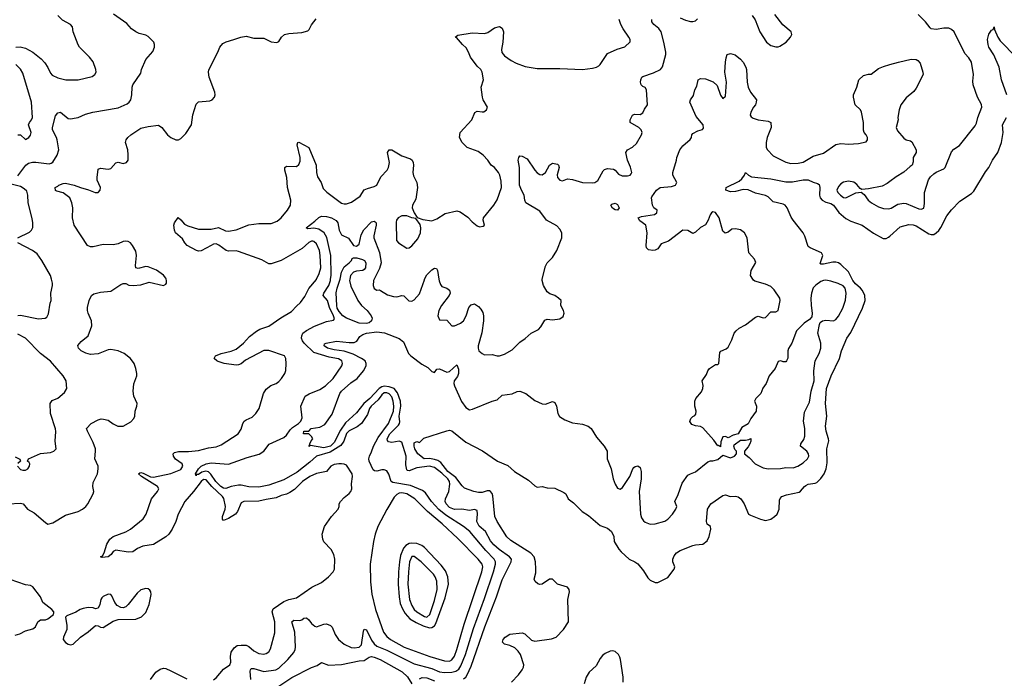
# Model space of a CAD drawing. Header units: inches. Extents: x 2001573 to 2220545, y 644482 to 846830.
# Tile 513 of 656: x 2123065 to 2130912, y 786821 to 792068. Entities that reach past the tile are written whole.
import ezdxf

# ---------------------------------------------------------------- set-up
doc = ezdxf.new("R2010")
doc.units = ezdxf.units.IN
doc.header["$MEASUREMENT"] = 0
for name, color, linetype in [('C1728', 7, 'Continuous'), ('C1729', 7, 'Continuous'), ('C1739', 7, 'Continuous')]:
    doc.layers.add(name, color=color, linetype=linetype)

msp = doc.modelspace()

# ---------------------------------------------------------------- linework, layer by layer
at = {"layer": 'C1728', "color": 5}
for points, elevation in [([(2122972.4, 788212.4), (2123070, 788216.1), (2123091.4, 788211.4), (2123127.7, 788170), (2123180.7, 788140.7), (2123270, 788063), (2123290, 788050.4), (2123330, 788059.5), (2123430, 788120.2), (2123530, 788151.2), (2123566, 788170), (2123591.1, 788190), (2123608.4, 788210), (2123650.9, 788290), (2123655.3, 788310), (2123648.9, 788350), (2123650, 788381), (2123684.5, 788450), (2123690.6, 788490), (2123689, 788510), (2123663.7, 788570), (2123669.8, 788630), (2123667.8, 788650), (2123650, 788700.9), (2123604, 788790), (2123598, 788810), (2123634, 788850), (2123690, 788880.4), (2123713, 788887), (2123733.3, 788886.7), (2123770, 788876.9), (2123810, 788848), (2123847.7, 788830), (2123890, 788830.3), (2123950, 788864.9), (2123974.7, 788890), (2123981.3, 788910), (2123984.2, 788950), (2123999.6, 788990), (2124001.6, 789010), (2123973.5, 789070), (2123968.7, 789110), (2123974.1, 789165.9), (2123998, 789230), (2123999.7, 789250), (2123991, 789290), (2123976, 789330), (2123947.1, 789370), (2123896.3, 789410), (2123850, 789430.9), (2123790, 789440.3), (2123770, 789439.3), (2123690, 789405), (2123630, 789400.8), (2123591.8, 789411.8), (2123556, 789430), (2123532.7, 789450), (2123527.7, 789472.3), (2123555.1, 789504.9), (2123610, 789550.4), (2123639.8, 789630), (2123637.8, 789670), (2123609.8, 789730), (2123605.1, 789750), (2123605.2, 789774.8), (2123618, 789830), (2123637.4, 789870), (2123655.7, 789884.3), (2123710, 789898.4), (2123790, 789904.8), (2123870, 789958.8), (2123890, 789966.5), (2123910, 789967), (2123934.4, 789954.4), (2123970, 789950.3), (2124030, 789955.6), (2124096.4, 789976.4), (2124210, 789950.8), (2124230, 789961), (2124235.1, 789970), (2124236, 789990), (2124232.6, 790000)], 320), ([(2123050, 789711.6), (2123070, 789713.8), (2123215.9, 789684.1), (2123268.7, 789690), (2123280.5, 789699.5), (2123295.1, 789724.9), (2123308.2, 789810), (2123316.3, 789830), (2123313.5, 789890), (2123327.2, 789950), (2123326, 789970), (2123317.9, 790000)], 340), ([(2124609.9, 786810.1), (2124630, 786825.8), (2124690, 786893.2), (2124740.5, 786930), (2124747.1, 786950), (2124744.2, 786995.8), (2124750.9, 787029.1), (2124774.7, 787065.2), (2124797.7, 787082.3), (2124830, 787086.6), (2124870, 787084.1), (2124890, 787075.9), (2124930, 787041), (2124970, 787019.7), (2125010, 787013.2), (2125030, 787019.1), (2125050, 787033.1), (2125064.2, 787055.8), (2125097.1, 787182.9), (2125098, 787270), (2125078, 787350), (2125086.2, 787373.8), (2125170, 787432.4), (2125210, 787448.4), (2125270, 787463.7), (2125393.5, 787546.5), (2125470, 787585.3), (2125525.6, 787630), (2125563.7, 787670), (2125575.1, 787690), (2125577.4, 787770), (2125568.4, 787808.5), (2125546.4, 787846.4), (2125489.8, 787909.8), (2125480.5, 787930), (2125475.4, 787970), (2125492.8, 788030), (2125549.8, 788110), (2125603, 788170), (2125611.2, 788190), (2125611.2, 788210), (2125620.5, 788230), (2125650, 788260.8), (2125690, 788292.9), (2125705.1, 788310), (2125712.7, 788330), (2125709.8, 788370), (2125716.2, 788430), (2125713.8, 788450), (2125670, 788518.3), (2125650, 788527.3), (2125630, 788529.8), (2125609.2, 788530.8), (2125570, 788523.9), (2125543.8, 788510), (2125510, 788469.7), (2125430, 788453.5), (2125376.9, 788430), (2125317.6, 788390), (2125253.9, 788326.1), (2125218.9, 788301.1), (2125191.8, 788288.2), (2125150, 788277), (2125110, 788258.1), (2125030, 788247), (2124970, 788232), (2124850, 788229.8), (2124830, 788218), (2124800.3, 788150), (2124783.6, 788130), (2124730, 788093.6), (2124690, 788079.3), (2124680.3, 788090), (2124681.2, 788110), (2124703.4, 788170), (2124705.6, 788190), (2124693, 788253), (2124681.2, 788270), (2124595.9, 788350), (2124550, 788401.8), (2124530, 788404.4), (2124510, 788388.5), (2124451.3, 788308.7), (2124381.5, 788230), (2124327.7, 788130), (2124308.5, 788070), (2124280.2, 788010), (2124253, 787970), (2124230, 787949.2), (2124130, 787887.9), (2124046.5, 787873.5), (2124004.3, 787855.7), (2123967.7, 787830), (2123930, 787825.3), (2123830, 787841.1), (2123810, 787831.6), (2123792.9, 787807.1), (2123770, 787789.8), (2123722.8, 787782.8), (2123708.2, 787788.2), (2123723.5, 787796.5), (2123739.2, 787820.8), (2123759.4, 787890), (2123783.1, 787930), (2123810.7, 787950), (2123912, 787988), (2123947.6, 788010), (2124049.5, 788090.5), (2124072, 788130), (2124114.5, 788250), (2124162.5, 788310), (2124173.2, 788330), (2124162.9, 788350), (2124036, 788430), (2124013, 788450), (2124021.5, 788458.5), (2124030, 788461.3), (2124050, 788456.8), (2124106.5, 788426.5), (2124130, 788422.5), (2124270, 788452.3), (2124350, 788484.5), (2124364.8, 788510), (2124359.3, 788530), (2124307.5, 788567.6), (2124289.8, 788590), (2124287.2, 788610), (2124298.8, 788621.2), (2124331.3, 788628.7), (2124410, 788627.8), (2124490, 788636), (2124570, 788656.6), (2124630, 788665.6), (2124670, 788680.8), (2124806.3, 788770), (2124830, 788804.9), (2124843.5, 788850), (2124854.7, 788870), (2124870, 788881.5), (2124917.9, 788902.1), (2124946.2, 788930), (2124974.3, 788970), (2125008.8, 789090), (2125030, 789124.2), (2125065.9, 789154.1), (2125110, 789170.3), (2125130, 789186), (2125152.1, 789210), (2125178.3, 789250), (2125186.1, 789273.9), (2125189.8, 789330), (2125186, 789370), (2125176, 789390), (2125050, 789433.3), (2125010, 789431.5), (2124865.6, 789354.4), (2124830, 789327.7), (2124810, 789317.7), (2124790, 789315.4), (2124693.2, 789330), (2124645.7, 789345.7), (2124635.1, 789350), (2124616, 789370), (2124620.1, 789379.9), (2124625.2, 789390), (2124669.4, 789410), (2124750, 789428.6), (2124790, 789444.6), (2124848.7, 789490), (2124895.3, 789544.7), (2124952.5, 789587.5), (2124978.3, 789601.7), (2125050, 789626.5), (2125146.5, 789693.5), (2125230, 789743), (2125270, 789787.1), (2125303.9, 789816.1), (2125337.2, 789862.8), (2125370, 789926), (2125430, 789999.1), (2125430.4, 790000)], 280), ([(2124907.7, 786812.3), (2124902.4, 786877.6), (2124903.5, 786890), (2124910, 786898.9), (2124930, 786898.5), (2125010, 786876.6), (2125106.6, 786890), (2125130, 786901.8), (2125203.2, 786970), (2125250, 787027.4), (2125261.1, 787050), (2125263.7, 787070), (2125256.8, 787190), (2125234, 787270), (2125250, 787284.9), (2125297, 787283), (2125312.4, 787287.6), (2125330, 787300.2), (2125350, 787304.2), (2125370, 787286.3), (2125390, 787257.4), (2125416.5, 787236.5), (2125430, 787232.7), (2125490, 787252.7), (2125510, 787254.9), (2125543.1, 787243.1), (2125556.4, 787230), (2125577.8, 787170), (2125605.3, 787130), (2125650, 787092.6), (2125705.8, 787065.8), (2125730, 787063.5), (2125770, 787068.4), (2125790, 787089.1), (2125803.8, 787196.2), (2125810, 787213.4), (2125830, 787207.2), (2125870, 787124.7), (2125890, 787095), (2125910, 787078.4), (2125990, 787045.3), (2126210, 786937.7), (2126350, 786899.2), (2126410, 786872.8), (2126450, 786867.5), (2126510, 786869.6), (2126541.8, 786878.2), (2126564.6, 786895.4), (2126579.9, 786920.1), (2126619, 787010), (2126682.4, 787217.6), (2126770, 787456), (2126839.9, 787670), (2126856.7, 787730), (2126856.8, 787750), (2126846.2, 787770), (2126779, 787839), (2126652.7, 787990), (2126600.6, 788030), (2126461.7, 788121.7), (2126405.9, 788165.9), (2126348, 788230), (2126298.4, 788298.4), (2126276.3, 788316.3), (2126178.4, 788358.4), (2126040, 788380), (2126025.7, 788390), (2126007.4, 788447.4), (2125990, 788472.8), (2125970, 788481.5), (2125950, 788482), (2125910, 788472.4), (2125892.8, 788472.8), (2125883.2, 788483.2), (2125849.2, 788550), (2125846.5, 788570), (2125851.6, 788590), (2125870, 788625.3), (2125884.9, 788670), (2125920.9, 788739.1), (2126005.5, 788850), (2126043.4, 788950), (2126045.8, 788990), (2126041.8, 789030), (2126030, 789064.4), (2126010, 789087.9), (2125990, 789095.3), (2125970, 789094.2), (2125950, 789079.4), (2125920.6, 789039.4), (2125867.1, 788990), (2125853.6, 788970), (2125836.2, 788923.8), (2125788.1, 788851.9), (2125754.9, 788825.1), (2125690, 788792.1), (2125670, 788770.5), (2125648.5, 788710), (2125623.1, 788676.9), (2125538.2, 788621.8), (2125430, 788591.7), (2125376.6, 788543.4), (2125275.6, 788464.4), (2125170, 788401.9), (2125050, 788359.9), (2124970, 788345.3), (2124890, 788347.2), (2124830, 788359.9), (2124810, 788359.4), (2124750, 788348), (2124707.2, 788332.8), (2124690, 788334.7), (2124667.8, 788350), (2124628.2, 788390), (2124588.6, 788448.6), (2124570, 788466.6), (2124549.4, 788470.6), (2124516.6, 788463.4), (2124490, 788445.6), (2124474.9, 788445.1), (2124470, 788434), (2124466, 788450), (2124490, 788491.3), (2124511.5, 788510), (2124550, 788530.6), (2124590, 788536.8), (2124730, 788528.2), (2124878.8, 788581.2), (2124972.7, 788607.3), (2125010, 788630.2), (2125053.9, 788686.1), (2125170, 788740.1), (2125190, 788758.3), (2125219.8, 788800.2), (2125240.3, 788819.7), (2125287.1, 788850), (2125306.8, 788870), (2125315, 788895), (2125304.7, 788990), (2125339.6, 789070), (2125371.8, 789088.2), (2125457.9, 789122.1), (2125502.6, 789150), (2125563.5, 789210), (2125633.3, 789310), (2125637.2, 789330), (2125631, 789350), (2125606.2, 789366.1), (2125530, 789379.3), (2125410, 789416.8), (2125331, 789491), (2125317.8, 789510), (2125311.8, 789530), (2125313, 789550), (2125322.2, 789570), (2125350, 789593.1), (2125413.1, 789626.9), (2125510, 789663.8), (2125564.6, 789675.4), (2125573.8, 789686.2), (2125566.5, 789710), (2125534.3, 789774.3), (2125519.2, 789830), (2125484.2, 789870), (2125488.6, 789890), (2125529.6, 789950.4), (2125541.4, 789990), (2125542.7, 790000)], 260), ([(2126602.9, 786817.1), (2126619.7, 786830), (2126632.1, 786847.9), (2126662.8, 786917.2), (2126771.4, 787231.4), (2126864.2, 787470), (2126910, 787604.9), (2126981.7, 787750), (2126983.5, 787770), (2126968.2, 787790), (2126886.4, 787846.4), (2126844.6, 787884.6), (2126817.7, 787917.7), (2126776.3, 787990), (2126726.9, 788033.1), (2126709.1, 788070.9), (2126713.3, 788130), (2126710, 788157.2), (2126690, 788167.3), (2126650, 788158.9), (2126587.5, 788167.5), (2126530, 788166.2), (2126490, 788182.9), (2126462.9, 788210), (2126456.4, 788230), (2126458, 788250), (2126486.1, 788310), (2126493.3, 788366.7), (2126491, 788389), (2126477.6, 788410), (2126430, 788456.5), (2126370, 788499.9), (2126330, 788510.9), (2126230, 788497.7), (2126170, 788474.8), (2126155.9, 788475.9), (2126150, 788481.2), (2126143, 788523), (2126145, 788590), (2126110, 788701.7), (2126090, 788710.5), (2126030, 788699.3), (2126005, 788705), (2125996, 788716), (2125994.6, 788730), (2126015.6, 788770), (2126082.6, 788837.4), (2126091.8, 788850), (2126094.3, 788865.7), (2126089.4, 788909.4), (2126103.2, 788990), (2126099, 789030), (2126075.9, 789095.9), (2126049, 789129), (2126010, 789144), (2125970, 789149.1), (2125950, 789144.4), (2125929.7, 789130.3), (2125854.3, 789050), (2125808.8, 789011.2), (2125750, 788936), (2125662.4, 788857.6), (2125621.2, 788798.8), (2125570, 788698.7), (2125540.8, 788670), (2125490, 788658.3), (2125383.6, 788676.4), (2125369, 788669), (2125378, 788682), (2125376, 788690), (2125387.5, 788712.5), (2125401.2, 788730), (2125390, 788748.7), (2125370, 788768), (2125328, 788770), (2125329.3, 788790), (2125369.1, 788790.9), (2125388, 788810), (2125458, 788822), (2125496.1, 788843.9), (2125554.7, 788925.3), (2125616.7, 789090), (2125628.5, 789110), (2125704.8, 789175.2), (2125754.7, 789210), (2125805.9, 789270), (2125825, 789310), (2125825.4, 789330), (2125818.3, 789350), (2125789.8, 789370), (2125722.5, 789402.5), (2125650, 789427.9), (2125570, 789436.7), (2125517.4, 789450), (2125491.6, 789470), (2125494.5, 789485.5), (2125507.7, 789492.3), (2125590, 789506.6), (2125690, 789495.6), (2125730, 789496.8), (2125752.2, 789507.8), (2125776.9, 789543.1), (2125799.2, 789560.8), (2125830, 789570.7), (2125910, 789582), (2125972.2, 789572.2), (2126090, 789527.2), (2126122.7, 789502.7), (2126164.2, 789410), (2126182.4, 789390), (2126270, 789325), (2126317.5, 789297.5), (2126350, 789266.7), (2126370, 789257.3), (2126390, 789282.8), (2126410, 789286), (2126470, 789260.3), (2126490, 789264.9), (2126550, 789318), (2126563.1, 789283.1), (2126562.3, 789250), (2126553.2, 789226.8), (2126527, 789190), (2126526, 789170), (2126531.5, 789150), (2126585.4, 789025.4), (2126619.9, 788979.9), (2126650, 788960.4), (2126674.2, 788965.8), (2126830, 789028.5), (2126870, 789040.4), (2126910, 789077.6), (2126990, 789086.4), (2127030, 789106.4), (2127050, 789108.9), (2127098.7, 789090), (2127170, 789034.9), (2127230, 789007.6), (2127255.2, 789004.8), (2127310, 789025.5), (2127330, 789017.3), (2127343.8, 788990), (2127354.4, 788930), (2127368, 788908), (2127410, 788880.4), (2127470, 788855.5), (2127550, 788844.9), (2127596.4, 788830), (2127620.3, 788810), (2127661.6, 788741.6), (2127724.2, 788670), (2127745.7, 788630), (2127746.3, 788570), (2127778, 788490), (2127794.9, 788410), (2127810, 788368.2), (2127830, 788335.5), (2127850, 788327.7), (2127870, 788341.3), (2127928.6, 788430), (2127952.1, 788490), (2127960, 788500), (2127970, 788509), (2127990, 788512.6), (2128010, 788500.4), (2128018.9, 788470), (2128017.8, 788410), (2128000.9, 788310), (2128012.8, 788130), (2128021, 788101), (2128035.8, 788075.8), (2128050, 788064.2), (2128090, 788050.3), (2128130, 788051.5), (2128205.9, 788074.1), (2128231.5, 788090), (2128267.6, 788130), (2128294, 788170), (2128301.2, 788190), (2128286.6, 788230), (2128314, 788286), (2128345.4, 788374.6), (2128390, 788438.8), (2128410, 788450.8), (2128450, 788464.9), (2128550, 788546), (2128570, 788554.8), (2128590, 788554.8), (2128630, 788564.9), (2128670, 788598), (2128730, 788578.8), (2128762, 788590), (2128778, 788610), (2128778, 788630), (2128764, 788644), (2128755.3, 788670), (2128758, 788682), (2128810, 788718), (2128850, 788718.8), (2128876.4, 788723.6), (2128891.3, 788731.3), (2128891, 788711), (2128882.8, 788690), (2128870, 788664), (2128842, 788630), (2128842, 788610), (2128879, 788579), (2128926, 788530), (2128990, 788498.9), (2129030, 788490.2), (2129127.3, 788492.7), (2129170, 788501.1), (2129230, 788498.8), (2129267, 788510), (2129310, 788538), (2129344.7, 788570), (2129353.3, 788590), (2129352, 788610), (2129336.9, 788630), (2129287, 788670), (2129289.5, 788690), (2129315.4, 788724.6), (2129322.4, 788750), (2129321.4, 788810), (2129311.5, 788870), (2129318.4, 788941.6), (2129358.7, 789021.3), (2129373.5, 789110), (2129397.7, 789190), (2129394.4, 789270), (2129403.5, 789350), (2129436.8, 789410), (2129449.7, 789450), (2129450.8, 789490), (2129425.1, 789570), (2129440.1, 789639.9), (2129444.8, 789655.2), (2129462, 789670), (2129490, 789674.6), (2129550, 789669.2), (2129570, 789679.6), (2129590, 789705.3), (2129624.5, 789770), (2129645.3, 789834.7), (2129653, 789890), (2129644, 789930), (2129627.1, 789947.1), (2129587.2, 789967.2), (2129530, 789986.2), (2129490, 789992.1), (2129470, 789991), (2129450, 789983), (2129410, 789953), (2129390, 789931.6), (2129374.3, 789890), (2129370.2, 789850), (2129372.6, 789790), (2129381.3, 789730), (2129378, 789702), (2129360.4, 789679.6), (2129316.3, 789650), (2129257.1, 789590), (2129219.1, 789490), (2129191.9, 789448.1), (2129186.7, 789430), (2129188, 789372), (2129177.3, 789350), (2129170, 789341.2), (2129150, 789341.2), (2129130, 789349.2), (2129110, 789344), (2129085.5, 789290), (2129037.1, 789230), (2129014, 789170), (2128987.9, 789132.1), (2128970.8, 789090), (2128932, 789050), (2128922, 789030), (2128936, 788990), (2128934, 788950), (2128891, 788890), (2128870, 788848), (2128819.6, 788820.4), (2128790, 788768), (2128750, 788758), (2128710, 788738), (2128690, 788748), (2128670, 788746), (2128653.7, 788706.3), (2128650, 788666), (2128635.3, 788675.3), (2128630, 788674), (2128598.2, 788718.2), (2128510, 788817), (2128490, 788826.6), (2128450, 788832.7), (2128422.5, 788842.5), (2128406.3, 788866.3), (2128414, 788890), (2128430, 788906), (2128446, 788914), (2128454, 788926), (2128457, 788950), (2128446.6, 788990), (2128446.6, 789030), (2128454, 789050), (2128497.5, 789102.5), (2128509.6, 789130), (2128512.9, 789152.9), (2128504, 789190), (2128539, 789241), (2128549, 789270), (2128562, 789290), (2128610, 789322), (2128630, 789322), (2128638, 789330), (2128644.2, 789415.8), (2128651.8, 789428.2), (2128694.2, 789445.8), (2128710, 789458), (2128741.5, 789518.5), (2128758.4, 789570), (2128774.5, 789590), (2128799.3, 789610), (2128850, 789637.6), (2128930, 789699.3), (2128950, 789707.3), (2128990, 789694), (2129010, 789694.8), (2129050, 789741), (2129090, 789740.7), (2129108.7, 789750), (2129127, 789830), (2129123.7, 789850), (2129076.8, 789916.8), (2129050, 789942.9), (2129010, 789961.3), (2128924.2, 789984.2), (2128912, 789992), (2128907.1, 790000)], 240), ([(2125695.7, 790000), (2125693.4, 789990), (2125704.1, 789944.1), (2125759.1, 789830), (2125788.7, 789790), (2125833.3, 789750), (2125865.8, 789710), (2125873.4, 789690), (2125869.4, 789670), (2125850, 789653.3), (2125830, 789646.9), (2125770, 789651.2), (2125670, 789689.3), (2125641.3, 789710), (2125610, 789743.4), (2125595.9, 789770), (2125591.2, 789790), (2125587.4, 789892.6), (2125594.6, 789930), (2125619.7, 790000)], 240), ([(2125890, 790000), (2125885, 789990), (2125882.6, 789950), (2125890, 789926.8), (2125910, 789914), (2125930, 789914.9), (2125941, 789910), (2125997.1, 789877.1), (2126042.9, 789862.9), (2126070, 789861), (2126110, 789870.3), (2126127.4, 789867.4), (2126167.3, 789827.3), (2126190, 789825.2), (2126210, 789837.4), (2126250, 789885.2), (2126290, 789995.8), (2126292.1, 790000)], 260), ([(2126983.6, 786790), (2127039.5, 786850), (2127069.4, 786890), (2127079.5, 786910), (2127081.6, 786930), (2127055.3, 787010), (2127038.7, 787038.7), (2127010, 787065.4), (2126970, 787083), (2126930, 787093.2), (2126913.2, 787110), (2126918, 787130), (2126932.7, 787150), (2126970, 787171.7), (2127070, 787183.1), (2127090, 787176.4), (2127145.1, 787125.1), (2127170, 787115.9), (2127304.4, 787135.6), (2127339.5, 787150), (2127398.4, 787210), (2127438.7, 787270), (2127432.3, 787450), (2127446.2, 787510), (2127443.1, 787530), (2127430, 787546.3), (2127351.6, 787571.6), (2127310, 787611.2), (2127286, 787610), (2127230, 787571.3), (2127210, 787569.6), (2127194.7, 787574.8), (2127172.1, 787592.1), (2127164.7, 787610), (2127178.4, 787661.6), (2127179.6, 787690), (2127176.8, 787750), (2127165.2, 787790), (2127138.8, 787818.8), (2126977.9, 787917.9), (2126947.2, 787947.2), (2126869.9, 788070), (2126850.6, 788110), (2126834.5, 788274.5), (2126830, 788292.3), (2126816.5, 788310), (2126810, 788314.2), (2126790, 788314.4), (2126750, 788302.2), (2126722.2, 788302.2), (2126684.2, 788310), (2126610, 788335.5), (2126590, 788355.7), (2126542, 788422), (2126478, 788470), (2126420, 788540), (2126396.4, 788556.4), (2126370, 788565.5), (2126330, 788571.7), (2126287.9, 788570), (2126236.8, 788610), (2126214.8, 788650), (2126209.2, 788670.8), (2126210, 788698), (2126230, 788707.7), (2126250, 788700.7), (2126286.8, 788733.2), (2126470, 788793.4), (2126490, 788797), (2126510, 788793.1), (2126621.4, 788701.4), (2126753.8, 788633.8), (2126874, 788550), (2126955.9, 788515.9), (2127007.6, 788470), (2127120.3, 788400.3), (2127170, 788355.2), (2127190, 788345.3), (2127230, 788350.4), (2127270, 788338.7), (2127330, 788337), (2127402.2, 788302.2), (2127417.4, 788290), (2127436.1, 788250), (2127478.5, 788218.5), (2127548.1, 788150), (2127599.1, 788119.1), (2127690, 788038), (2127750, 788016.3), (2127780.7, 787990), (2127799.1, 787950), (2127803.8, 787910), (2127840.3, 787850), (2127857.4, 787830), (2127921.7, 787770), (2127968.7, 787748.7), (2127990, 787732.9), (2128037.7, 787677.7), (2128070, 787621.1), (2128090, 787603.6), (2128130, 787584.2), (2128150, 787585.3), (2128230, 787625.5), (2128280.9, 787690), (2128287.5, 787710), (2128269.2, 787750), (2128269.3, 787770), (2128281.7, 787798.3), (2128300.4, 787819.6), (2128330, 787839.4), (2128430, 787878), (2128450, 787884.2), (2128510, 787890.4), (2128542.7, 787917.3), (2128560.7, 787950), (2128574, 788010), (2128569.4, 788029.4), (2128545.2, 788050), (2128538.4, 788070), (2128547.2, 788170), (2128572, 788210), (2128670, 788277), (2128690, 788281.6), (2128728.5, 788268.5), (2128770, 788271.7), (2128790, 788266.7), (2128812.4, 788250), (2128839.5, 788210), (2128874.4, 788130), (2128890, 788119.6), (2128970, 788087.9), (2129010, 788079.6), (2129051.5, 788090), (2129081.3, 788110), (2129101, 788130), (2129116.5, 788170), (2129120.1, 788239.9), (2129125.6, 788254.4), (2129139.5, 788270), (2129176.3, 788283.7), (2129276.4, 788303.6), (2129289, 788311), (2129318.9, 788350), (2129330, 788358), (2129350, 788367.2), (2129405.4, 788374.6), (2129417.7, 788382.3), (2129450, 788412.9), (2129475.9, 788450), (2129492, 788490), (2129500.9, 788539.1), (2129497.9, 788650), (2129512.4, 788712.4), (2129511.8, 788730), (2129492.8, 788790), (2129487.2, 788830), (2129498.2, 788910), (2129486.4, 789010), (2129494.4, 789130), (2129531.5, 789230), (2129599.8, 789370), (2129614.8, 789430), (2129656.5, 789530), (2129690, 789575.8), (2129780.7, 789770), (2129802, 789830), (2129800.4, 789870), (2129781.3, 789910), (2129765.3, 789930), (2129724.9, 789964.8), (2129703.6, 789990), (2129698.7, 790000)], 220), ([(2126406.2, 790000), (2126408, 789988), (2126417.8, 789957.8), (2126430, 789942.6), (2126469.1, 789929.1), (2126490, 789914.4), (2126496.9, 789890), (2126487.8, 789870), (2126427.1, 789790), (2126405.4, 789750), (2126398.3, 789710), (2126410, 789677.3), (2126470, 789674), (2126509, 789629), (2126530, 789629.2), (2126550, 789636.9), (2126576.9, 789650), (2126602.6, 789670), (2126623.1, 789710), (2126643.5, 789776.5), (2126664.1, 789795.9), (2126690, 789804.4), (2126722.4, 789782.4), (2126741.2, 789761.2), (2126755.8, 789735.8), (2126761.6, 789710), (2126760.6, 789670), (2126747.5, 789572.5), (2126718.3, 789470), (2126718, 789450), (2126724.9, 789430), (2126750, 789408.2), (2126770, 789398.4), (2126830, 789401.3), (2126870, 789390.4), (2126890, 789390.3), (2126930, 789403.6), (2126990, 789436.9), (2127050, 789498.5), (2127092.8, 789527.2), (2127140.7, 789570), (2127200.1, 789599.9), (2127219, 789621), (2127250, 789674.8), (2127270, 789682), (2127310, 789676.3), (2127370, 789686), (2127396, 789704), (2127404, 789730), (2127399.3, 789750), (2127377.2, 789790), (2127379, 789830), (2127359.3, 789850), (2127330, 789869.5), (2127290, 789884.4), (2127270, 789899.7), (2127239.4, 789950), (2127227.8, 789990), (2127230.1, 790000)], 260), ([(2123046.4, 788510), (2123070, 788483.8), (2123090, 788478.4), (2123110, 788479.5), (2123130, 788490.6), (2123143.6, 788510), (2123146.6, 788530), (2123140.9, 788540.9), (2123128, 788550), (2123135.3, 788570), (2123230, 788612.2), (2123310, 788619.5), (2123337.2, 788630), (2123355.1, 788650), (2123347.6, 788710), (2123353.5, 788786.5), (2123351, 788809), (2123309.7, 788930), (2123308.2, 789010), (2123324.9, 789035.1), (2123370, 789054), (2123422, 789098), (2123439.5, 789130), (2123436.2, 789190), (2123411.6, 789230), (2123310, 789348), (2123229.8, 789409.8), (2123111.4, 789531.4), (2123050, 789561.5)], 340), ([(2123030, 788586.4), (2123066.4, 788566.4), (2123072, 788550), (2123048.7, 788531.3)], 340), ([(2123030, 787163.8), (2123065.6, 787174.4), (2123110, 787200.2), (2123170, 787214.9), (2123189.8, 787230.2), (2123210, 787270.6), (2123220.4, 787279.6), (2123230, 787286), (2123270, 787287), (2123290, 787295.8), (2123334, 787330), (2123336, 787344), (2123336, 787350), (2123320.9, 787370), (2123250, 787425.2), (2123231.6, 787470), (2123170.4, 787550.4), (2123150, 787559.4), (2123110, 787566.3), (2122990, 787609)], 320), ([(2127873.6, 786790), (2127874.9, 786830), (2127854.1, 786970), (2127848.7, 786990), (2127836.1, 787010), (2127810, 787035.4), (2127790, 787041.1), (2127770, 787038.3), (2127730, 787019.8), (2127710, 787004), (2127690, 786977.8), (2127658.4, 786921.6), (2127603.8, 786870), (2127580.6, 786830), (2127562.8, 786777.2)], 220), ([(2125130, 786759.4), (2125232.7, 786827.3), (2125390, 786907), (2125436.1, 786923.9), (2125470, 786946.8), (2125526.7, 786926.7), (2125630, 786930.2), (2125770, 786961.3), (2125810, 786962.7), (2125850, 786990.8), (2125870, 786995), (2125890, 786991), (2125937.1, 786970), (2126112.3, 786872.3), (2126154.3, 786834.3), (2126190, 786778.4)], 240), ([(2124107.7, 786812.3), (2124150, 786870.3), (2124185.6, 786894.4), (2124210, 786901.7), (2124230, 786898.3), (2124270, 786880.7), (2124396.5, 786816.5)], 280), ([(2126250, 786816.5), (2126273.2, 786826.8), (2126310, 786824.2), (2126370, 786802)], 240)]:
    msp.add_lwpolyline(points, dxfattribs=dict(at, elevation=elevation))
for points, elevation in [([(2126110, 788299.2), (2126090, 788295.8), (2126070, 788285.6), (2126050, 788265.6), (2125990, 788166.6), (2125918.7, 788030), (2125897.3, 787970), (2125884.1, 787910), (2125859.3, 787730), (2125859.9, 787590), (2125871.7, 787491.7), (2125899.8, 787370), (2125965, 787190), (2125990, 787155.2), (2126020.2, 787130), (2126129.1, 787070), (2126333.8, 786993.8), (2126450, 786959.4), (2126490, 786957.3), (2126510, 786967.2), (2126530, 786997.6), (2126550, 787050.2), (2126607.3, 787252.7), (2126749.1, 787669.1), (2126756.1, 787710), (2126751.6, 787730), (2126719.6, 787770), (2126555.6, 787935.6), (2126431.7, 788051.7), (2126313.9, 788150), (2126214.5, 788250), (2126150, 788290.3)], 280), ([(2126190, 787899.2), (2126170, 787894.7), (2126141.2, 787878.9), (2126122.5, 787857.5), (2126100.9, 787799.1), (2126090.9, 787749.1), (2126083.3, 787670), (2126082.1, 787570), (2126088.3, 787470), (2126098.1, 787418.1), (2126114.6, 787374.6), (2126136.3, 787336.3), (2126175.2, 787295.2), (2126224.9, 787264.9), (2126279.6, 787239.6), (2126330, 787224.7), (2126350, 787226.9), (2126370, 787240.5), (2126381.7, 787258.3), (2126456.3, 787463.7), (2126482.3, 787570), (2126478.1, 787630), (2126457.3, 787677.3), (2126423.8, 787723.8), (2126290, 787862.5), (2126270, 787878.8), (2126230, 787896)], 320), ([(2126190, 787791.3), (2126172.2, 787750), (2126162.3, 787670), (2126159.1, 787570), (2126170.8, 787450), (2126190, 787401.8), (2126210, 787370.2), (2126229.5, 787350), (2126290, 787312.6), (2126310, 787309.1), (2126332.3, 787330), (2126370, 787441.3), (2126390.9, 787530), (2126390, 787596), (2126376.2, 787630), (2126362.7, 787650), (2126263.4, 787750), (2126210, 787791.1)], 340), ([(2124070, 787537.6), (2124030, 787525.8), (2124000.5, 787499.5), (2123930, 787409.7), (2123910, 787391.1), (2123890, 787382.4), (2123870, 787384.2), (2123841.6, 787401.6), (2123824.2, 787424.2), (2123799.1, 787479.1), (2123790, 787488.2), (2123770, 787490.7), (2123730, 787474), (2123718.2, 787461.8), (2123710.3, 787450), (2123702.6, 787410), (2123690, 787379.3), (2123670, 787374.5), (2123650, 787383.6), (2123610, 787386), (2123570, 787377.4), (2123546, 787370), (2123512.2, 787347.8), (2123440.5, 787319.5), (2123430.8, 787309.2), (2123441.2, 787241.2), (2123440.9, 787210), (2123413.1, 787150), (2123411.7, 787130), (2123430, 787105.5), (2123450, 787094), (2123470, 787089.2), (2123490, 787093.4), (2123549.6, 787150), (2123610, 787191.5), (2123670, 787241.6), (2123690, 787240.5), (2123710, 787228.5), (2123730, 787227.2), (2123810, 787276.3), (2123850, 787290.6), (2123990, 787293), (2124036.8, 787310), (2124070, 787344.4), (2124097.5, 787410), (2124112.8, 787490), (2124109.7, 787510), (2124102.6, 787522.6), (2124090, 787533.7)], 320)]:
    msp.add_lwpolyline(points, close=True, dxfattribs=dict(at, elevation=elevation))
at = {"layer": 'C1729', "color": 5}
for points, elevation in [([(2123034, 791850), (2123068.7, 791851.3), (2123110, 791840.2), (2123170.1, 791810.1), (2123235.2, 791755.2), (2123264.1, 791724.1), (2123287.8, 791687.8), (2123310, 791641.7), (2123324.7, 791624.7), (2123370, 791603.6), (2123432.5, 791587.5), (2123530, 791588.9), (2123643.3, 791616.7), (2123662.7, 791630), (2123673, 791650), (2123671.2, 791670), (2123650, 791732.7), (2123620.7, 791770), (2123541.2, 791850), (2123530, 791868.7), (2123492, 791970), (2123486.6, 792010), (2123469.4, 792030), (2123405.1, 792065.1), (2123370, 792101.2)], 360), ([(2123050, 790822.8), (2123113.3, 790910), (2123134.1, 790925.9), (2123166.9, 790933.1), (2123193.3, 790933.3), (2123299.1, 790920.9), (2123316.3, 790923.7), (2123330, 790932.4), (2123363.5, 790990), (2123375.8, 791030), (2123364.4, 791110), (2123358, 791130), (2123325.3, 791190), (2123325.8, 791210), (2123350, 791301), (2123370, 791326.8), (2123390, 791330.7), (2123450, 791280.5), (2123470, 791278.4), (2123514.5, 791285.5), (2123530, 791288.4), (2123590, 791316.5), (2123647.6, 791332.4), (2123850, 791366), (2123921.4, 791398.6), (2123936.3, 791410), (2123949.7, 791430), (2123958.9, 791470), (2123960.5, 791530), (2123967.3, 791550), (2124030, 791641), (2124036.3, 791670), (2124069.7, 791750.2), (2124125.4, 791814.6), (2124139.3, 791850), (2124139.3, 791870), (2124132.7, 791890), (2124090, 791934.5), (2124070, 791945.6), (2124017.8, 791957.8), (2123990, 791971.1), (2123956.3, 791996.3), (2123918.9, 792038.9), (2123812.3, 792112.3)], 340), ([(2128901.8, 792101.8), (2128925.7, 792065.7), (2128964.9, 791970), (2129018, 791890), (2129050, 791863), (2129090, 791850.7), (2129110, 791850.7), (2129124.1, 791855.9), (2129173.2, 791890), (2129209, 791930), (2129219, 791950), (2129212.5, 791972.5), (2129146, 792026), (2129082, 792110)], 260), ([(2124232.6, 790000), (2124229.2, 790010), (2124210, 790032.7), (2124153.9, 790073.9), (2124090, 790098.3), (2124070, 790101.5), (2124010, 790084.7), (2123991.5, 790091.5), (2123988.1, 790110), (2123996.2, 790190), (2123990, 790225.2), (2123965.1, 790270), (2123948.2, 790290), (2123930, 790301.2), (2123910, 790304), (2123890, 790300.2), (2123850, 790283.1), (2123810, 790273.1), (2123730, 790276.9), (2123650, 790259.8), (2123630, 790259.8), (2123604.7, 790270), (2123498.9, 790430), (2123487, 790490), (2123489.3, 790570), (2123481.2, 790610), (2123464, 790650), (2123410, 790689.3), (2123361.2, 790701.2), (2123350, 790708), (2123348.7, 790730), (2123370, 790741), (2123377.2, 790750), (2123410, 790764.2), (2123430, 790766), (2123498.8, 790750), (2123550.7, 790730), (2123613.7, 790713.7), (2123666, 790690), (2123690, 790690.7), (2123706.6, 790710), (2123709.5, 790730), (2123683.5, 790790), (2123681.5, 790810), (2123690, 790876), (2123710, 790885.5), (2123770, 790877.1), (2123790, 790883.8), (2123830, 790927.3), (2123850, 790933.4), (2123890, 790922.8), (2123915.3, 790930), (2123928.7, 790950), (2123929.4, 790990.6), (2123925.6, 791030), (2123909.3, 791090), (2123912.7, 791110), (2123927, 791130), (2123949.5, 791150), (2124030, 791203.1), (2124090, 791218.3), (2124170, 791227.7), (2124197.3, 791210), (2124243.8, 791150), (2124270, 791128.5), (2124310, 791110.4), (2124330, 791110.4), (2124350, 791120.4), (2124390, 791161.3), (2124433.1, 791230), (2124443.8, 791310), (2124470, 791394.4), (2124490, 791413.1), (2124579.5, 791420.5), (2124599.3, 791430), (2124616.2, 791450), (2124621.6, 791470), (2124619.7, 791490), (2124575.1, 791610), (2124569.7, 791650), (2124572.2, 791667.7), (2124644.5, 791810), (2124659.3, 791850), (2124682.6, 791877.4), (2124710, 791892.7), (2124771.1, 791908.9), (2124828, 791930), (2124870, 791937.1), (2124930, 791920.5), (2125010, 791920.4), (2125070, 791890.4), (2125113.1, 791886.9), (2125130, 791894), (2125152.3, 791930), (2125174, 791950), (2125210, 791958), (2125314.3, 791965.7), (2125360.1, 791979.9), (2125373.2, 791990), (2125390, 792026), (2125426.5, 792073.5)], 320), ([(2125430.4, 790000), (2125452.7, 790047.3), (2125464.8, 790090), (2125460.4, 790190), (2125453.5, 790230), (2125430, 790282), (2125410, 790301.1), (2125402.4, 790302.4), (2125390, 790303.9), (2125370, 790293.6), (2125314.9, 790245.1), (2125150, 790148.7), (2125070, 790123.7), (2125050, 790124.3), (2124994.5, 790154.5), (2124810, 790221.7), (2124790, 790226.7), (2124730, 790223.4), (2124710, 790229.3), (2124652.9, 790272.9), (2124630, 790281.1), (2124610, 790278.9), (2124590, 790270.4), (2124510, 790225.5), (2124490, 790224.9), (2124474.4, 790230), (2124399.4, 790270), (2124380.7, 790290), (2124362, 790322), (2124305.8, 790370), (2124297.7, 790390), (2124293.3, 790430), (2124298.7, 790450), (2124327.9, 790492.1), (2124350, 790474.4), (2124379.4, 790439.4), (2124405.1, 790425.1), (2124490, 790398.9), (2124590, 790398.1), (2124650, 790411.2), (2124706.3, 790386.3), (2124730, 790383), (2124790, 790394.7), (2124890, 790433.6), (2124970, 790444.6), (2125070, 790445.2), (2125118, 790462), (2125150, 790490.3), (2125198.7, 790550), (2125223.9, 790590), (2125226.8, 790630), (2125199.8, 790730), (2125194.8, 790810), (2125177.2, 790870), (2125177, 790890), (2125190, 790900.4), (2125270, 790899.6), (2125290, 790914.4), (2125298.9, 790941.1), (2125298.9, 790970), (2125276, 791070), (2125282, 791090), (2125290, 791093.4), (2125370.4, 791050), (2125427.5, 790910), (2125430.1, 790850.1), (2125437.2, 790817.2), (2125466.5, 790770), (2125483.4, 790723.4), (2125512.7, 790692.7), (2125630, 790605.7), (2125650, 790600.3), (2125670, 790602), (2125710, 790615.6), (2125777.2, 790662.7), (2125810, 790711.8), (2125835.5, 790724.5), (2125890, 790738), (2125910.7, 790749.3), (2125943.5, 790816.5), (2125992.7, 790870), (2126004.4, 790890), (2126011.4, 790931.4), (2125996.9, 791010), (2126008.8, 791031.2), (2126030, 791031.6), (2126110, 790984.5), (2126180.4, 790960.4), (2126193.1, 790950), (2126202, 790930), (2126204.4, 790910), (2126197.5, 790850), (2126203.6, 790823.6), (2126230.3, 790770), (2126234.7, 790730), (2126222, 790638), (2126196.4, 790590), (2126192.4, 790570), (2126208.2, 790528.2), (2126233, 790493), (2126276.5, 790476.5), (2126350, 790465.3), (2126390, 790481.3), (2126456.3, 790523.7), (2126550, 790545.2), (2126576.5, 790536.5), (2126635.6, 790495.6), (2126670, 790457.3), (2126710, 790426), (2126730, 790418), (2126758, 790422), (2126768, 790430), (2126759.3, 790470), (2126761.2, 790490), (2126844.5, 790590), (2126870, 790634), (2126903.5, 790730), (2126902.7, 790782.7), (2126891.6, 790830), (2126880.7, 790850), (2126850, 790889.3), (2126822.7, 790910), (2126796.2, 790950), (2126759.7, 790990), (2126717.9, 791017.9), (2126629.9, 791049.9), (2126590.9, 791090), (2126568.8, 791130), (2126576.2, 791170), (2126667.6, 791270), (2126691.5, 791328.5), (2126710, 791340.5), (2126750, 791332.7), (2126764.8, 791335.2), (2126785.2, 791350), (2126792.7, 791370), (2126758.7, 791430), (2126753.6, 791450), (2126744, 791530), (2126762, 791590), (2126751.1, 791650), (2126739.7, 791670), (2126710, 791698.4), (2126658, 791770), (2126643, 791810), (2126623.3, 791843.3), (2126593.3, 791870), (2126545.8, 791925.8), (2126535.3, 791930), (2126555.5, 791944.5), (2126670, 791963.9), (2126770, 791957.3), (2126794.7, 791965.3), (2126850, 792003.8), (2126890, 792014), (2126910, 792001), (2126920.4, 791970), (2126916.4, 791890), (2126904.4, 791830), (2126907.1, 791807.1), (2126930, 791781), (2126981.7, 791741.7), (2127020.9, 791720.9), (2127094.7, 791694.7), (2127190, 791679.7), (2127370, 791678.6), (2127550, 791670.9), (2127630, 791681.5), (2127661.6, 791690), (2127679.4, 791700.6), (2127691.5, 791710), (2127750, 791797.3), (2127827.1, 791832.9), (2127887.3, 791852.7), (2127929.2, 791890.8), (2127929.3, 791910), (2127919.6, 791930), (2127874, 791994), (2127855.4, 792030), (2127843.5, 792070)], 280), ([(2127230.1, 790000), (2127254.3, 790105.7), (2127269.6, 790130), (2127310, 790172.7), (2127347, 790230), (2127385.3, 790330), (2127386.4, 790370), (2127370, 790398), (2127344.5, 790424.5), (2127264.2, 790470), (2127210, 790541.7), (2127099.6, 790610), (2127089.7, 790629.8), (2127086.2, 790670), (2127063.6, 790710), (2127048.4, 790750), (2127047.7, 790890), (2127038, 790950), (2127042.6, 790970), (2127050, 790983), (2127070, 790981.1), (2127110, 790958.9), (2127170, 790870.4), (2127190, 790846.7), (2127210, 790834.4), (2127230, 790832.7), (2127254.5, 790850), (2127287.3, 790910), (2127310, 790926), (2127350, 790917.1), (2127358, 790910), (2127365.5, 790890), (2127348.5, 790831.5), (2127350.6, 790810), (2127370, 790788.7), (2127390, 790785.3), (2127430, 790799.3), (2127470, 790794.3), (2127550, 790771.1), (2127630, 790767.3), (2127649.8, 790770.2), (2127673.2, 790786.8), (2127714.9, 790865.1), (2127725.7, 790874.3), (2127750, 790882.7), (2127796.8, 790876.8), (2127810.1, 790870.1), (2127837, 790837), (2127865.3, 790825.3), (2127910, 790825), (2127929.4, 790830), (2127939.5, 790840.5), (2127944.2, 790850), (2127934, 790894), (2127908.4, 790950), (2127895.1, 791010), (2127909, 791030), (2127950, 791053.6), (2127979.4, 791080.6), (2128021, 791150), (2128024.7, 791170), (2128018.6, 791190), (2128000.4, 791210), (2127929.6, 791250), (2127929.6, 791270), (2127950, 791307.7), (2127963.9, 791316.1), (2128010, 791312.4), (2128030, 791326.7), (2128044, 791356), (2128068, 791390), (2128061.3, 791510), (2128050, 791527), (2128030, 791536.2), (2128017.6, 791550), (2128013.5, 791570), (2128016.4, 791590), (2128023.5, 791610), (2128030, 791615.2), (2128115.8, 791644.2), (2128171.1, 791670), (2128188.2, 791691.8), (2128214.8, 791790), (2128214.8, 791810), (2128198.9, 791890), (2128176.8, 791970), (2128157.4, 791997.4), (2128118, 792030), (2128102, 792050), (2128102.6, 792070)], 260), ([(2128330, 792082), (2128370, 792063.1), (2128410, 792052.4), (2128430, 792052.7), (2128450, 792059.1), (2128466, 792074)], 260), ([(2128907.1, 790000), (2128888.7, 790030), (2128894, 790070), (2128932.9, 790132.9), (2128921.2, 790161.2), (2128876, 790210), (2128862.9, 790330), (2128841.6, 790370), (2128810, 790393.7), (2128770, 790402.6), (2128741.6, 790398.4), (2128710, 790374.5), (2128687, 790367), (2128670, 790384), (2128639.7, 790490), (2128610, 790531.5), (2128590, 790537.6), (2128579.1, 790530), (2128566.8, 790513.2), (2128552, 790470), (2128530, 790433.2), (2128490, 790412.3), (2128450, 790376), (2128430, 790366), (2128389.6, 790389.6), (2128350, 790391), (2128235.3, 790304.7), (2128177.3, 790282.7), (2128150, 790242.2), (2128130, 790231.3), (2128110, 790228.1), (2128075.9, 790235.9), (2128061, 790250), (2128057.6, 790270), (2128067, 790370), (2128054, 790430), (2128006.6, 790466.6), (2127995.1, 790490), (2128019.4, 790500.6), (2128123.7, 790516.3), (2128143.6, 790530), (2128144.5, 790550), (2128119.3, 790570), (2128109, 790590), (2128099.3, 790650), (2128102.9, 790657.1), (2128141.2, 790710), (2128169, 790730), (2128260.7, 790739.3), (2128291.2, 790750), (2128302.2, 790770), (2128270, 790829.4), (2128269.7, 790850.3), (2128299.6, 790950), (2128301.6, 790970), (2128326.6, 791030), (2128350, 791063.8), (2128407.5, 791112.5), (2128419.3, 791130), (2128422.7, 791150), (2128430, 791161), (2128470, 791182), (2128507.6, 791192.4), (2128515.8, 791204.2), (2128510.9, 791230), (2128455.9, 791295.9), (2128406.2, 791410), (2128411.5, 791430), (2128436.1, 791463.9), (2128446, 791510), (2128461.1, 791539), (2128471.1, 791588.9), (2128490, 791598.3), (2128530, 791596.9), (2128592.5, 791572.5), (2128623.7, 791543.7), (2128650, 791467.3), (2128670, 791440.7), (2128690, 791458), (2128696.8, 791570), (2128685.1, 791650), (2128689.7, 791730.3), (2128694.8, 791765.2), (2128704, 791790), (2128730, 791797.3), (2128767.5, 791787.5), (2128810, 791753.4), (2128830, 791730.7), (2128852.2, 791690), (2128857.6, 791670), (2128861.7, 791570), (2128871.4, 791530), (2128890, 791490.4), (2128935.8, 791430), (2128935.3, 791410), (2128928.7, 791390), (2128912.2, 791370), (2128890.6, 791330), (2128887.9, 791307.9), (2128894.4, 791294.4), (2128910, 791282.8), (2128950.6, 791270.6), (2129030, 791260.7), (2129050.7, 791250), (2129054.9, 791210), (2129023.1, 791130), (2129014.9, 791090), (2129014.4, 791050), (2129024.4, 791030), (2129070, 790984.6), (2129170, 790932.9), (2129210, 790921.3), (2129270, 790924.1), (2129310, 790934), (2129390, 790982), (2129470, 791003.8), (2129570, 791074.4), (2129610, 791081.1), (2129670, 791075.3), (2129750, 791082), (2129810, 791094.8), (2129822.7, 791110), (2129822, 791130), (2129812, 791150), (2129794.5, 791170), (2129790, 791188), (2129789.6, 791250), (2129775.1, 791330), (2129765.2, 791350), (2129723.7, 791390), (2129709.4, 791450), (2129709.3, 791470), (2129736, 791530), (2129753.2, 791590), (2129790, 791624), (2129830, 791634.8), (2129850, 791634.8), (2129910, 791678), (2129950, 791694.9), (2130000, 791709.7)], 240), ([(2123050, 791151.6), (2123070, 791152), (2123110, 791114.4), (2123137.6, 791130), (2123151.6, 791148.4), (2123156.8, 791170), (2123135.1, 791230), (2123142, 791250), (2123158.3, 791270), (2123167.1, 791290), (2123158.5, 791410), (2123090, 791642), (2123070, 791673), (2123033.3, 791710)], 360), ([(2129698.7, 790000), (2129670, 790058.8), (2129610, 790116.6), (2129590, 790129.9), (2129570, 790135.3), (2129544.7, 790135.3), (2129470, 790119.9), (2129450, 790120.7), (2129445.6, 790125.6), (2129464.5, 790190), (2129456.3, 790210), (2129365.2, 790250), (2129350, 790260.9), (2129322.7, 790342.7), (2129308.7, 790370), (2129229.6, 790470), (2129214.5, 790494.5), (2129182, 790570), (2129165.6, 790590), (2129150, 790597.8), (2129070, 790618.2), (2129030, 790655.8), (2129010, 790667.6), (2128930, 790684.7), (2128870, 790711.3), (2128830, 790714.2), (2128770, 790698.5), (2128730, 790695.8), (2128692.3, 790710), (2128696.2, 790730), (2128798, 790782), (2128819.4, 790800.6), (2128842, 790830), (2128850, 790851.3), (2128873, 790830), (2128897, 790817), (2129050, 790801.4), (2129170, 790776.6), (2129222.7, 790777.3), (2129310, 790791.4), (2129350, 790791.6), (2129390, 790772.9), (2129424, 790764), (2129435.2, 790755.2), (2129441.1, 790730), (2129439.8, 790670), (2129444.3, 790650), (2129459.3, 790630), (2129490, 790614.7), (2129530, 790603.5), (2129550, 790590.1), (2129592.3, 790532.3), (2129650, 790484.8), (2129690, 790461.7), (2129780.3, 790430), (2129870, 790368.1), (2129945.7, 790325.7), (2129970, 790325.6), (2129990, 790335.5), (2130000, 790344.3)], 220), ([(2130000, 790778.2), (2129978.3, 790761.7), (2129937.3, 790742.7), (2129830, 790721.2), (2129776.4, 790716.4), (2129763.1, 790723.1), (2129735.9, 790755.9), (2129713.8, 790773.8), (2129670, 790782), (2129630, 790772.8), (2129610, 790761.3), (2129590, 790739.6), (2129577.8, 790710), (2129584.4, 790690), (2129606.3, 790670), (2129630, 790651.8), (2129650, 790648.9), (2129730, 790687.7), (2129770, 790694), (2129794.4, 790674.4), (2129828, 790630), (2129853.4, 790610), (2129910, 790577.6), (2129950, 790563.1), (2129990, 790560.5), (2130000, 790563)], 240), ([(2123049.3, 790330), (2123144.3, 790375.7), (2123158.8, 790390), (2123168.7, 790411.3), (2123169.9, 790450), (2123165, 790485), (2123131.6, 790608.4), (2123129.9, 790670), (2123120.8, 790700.8), (2123101.4, 790721.4), (2123070, 790738), (2122996.6, 790756.6)], 340), ([(2125542.7, 790000), (2125546.7, 790030), (2125544.1, 790190), (2125513.7, 790333.7), (2125491.1, 790371.1), (2125450, 790399.5), (2125410, 790406.9), (2125361.7, 790401.7), (2125349, 790409), (2125418, 790462), (2125450, 790492.7), (2125470, 790501.7), (2125510, 790500.2), (2125550, 790488.4), (2125587.9, 790467.9), (2125601.2, 790450), (2125611.5, 790390), (2125630, 790353.4), (2125686.7, 790326.7), (2125724.2, 790270), (2125750, 790264.1), (2125770, 790280.3), (2125787.2, 790352.8), (2125806.9, 790393.1), (2125870, 790457.8), (2125890, 790463.6), (2125898.7, 790458.7), (2125905.7, 790450), (2125906, 790430), (2125886.3, 790346.3), (2125888.6, 790330), (2125932.9, 790212.9), (2125944.8, 790130), (2125933.5, 790086.5), (2125890, 790000)], 260), ([(2123317.9, 790000), (2123309.7, 790030), (2123241.7, 790150), (2123203.5, 790203.5), (2123167, 790230), (2123049.5, 790290)], 340), ([(2125619.7, 790000), (2125619.8, 790000.2), (2125630, 790055.5), (2125650, 790098.7), (2125689.5, 790130), (2125709.2, 790150), (2125715.3, 790164.7), (2125726, 790170), (2125752, 790170), (2125797.7, 790157.7), (2125813.4, 790150), (2125823.8, 790130), (2125821.6, 790090), (2125810, 790077), (2125798.8, 790070), (2125750, 790064.2), (2125724.1, 790055.9), (2125702.6, 790030), (2125695.7, 790000)], 240), ([(2126292.1, 790000), (2126310, 790036), (2126350, 790076.1), (2126370, 790088.8), (2126385.5, 790085.5), (2126395.8, 790070), (2126406.2, 790000)], 260)]:
    msp.add_lwpolyline(points, dxfattribs=dict(at, elevation=elevation))
for points, elevation in [([(2127830, 790549.6), (2127810, 790552.7), (2127790, 790566.6), (2127777.2, 790590), (2127782.9, 790597.1), (2127810, 790607.3), (2127830, 790595.5), (2127842, 790570)], 240), ([(2126150, 790504.7), (2126110, 790504.7), (2126082.4, 790490), (2126068.4, 790471.6), (2126064.3, 790455.7), (2126068.7, 790310), (2126083.8, 790290), (2126150, 790249.1), (2126170, 790250.3), (2126190, 790266), (2126238.8, 790321.2), (2126259.8, 790370), (2126263.1, 790410), (2126255.6, 790435.6), (2126223.1, 790483.1), (2126190.6, 790489.4)], 280)]:
    msp.add_lwpolyline(points, close=True, dxfattribs=dict(at, elevation=elevation))
at = {"layer": 'C1739', "color": 5}
for points, elevation in [([(2130000, 790563), (2130010, 790565.5), (2130062.6, 790597.4), (2130110, 790607), (2130130, 790604.9), (2130230, 790562), (2130250, 790559.3), (2130270, 790567.3), (2130277.2, 790602.8), (2130277, 790690), (2130308.3, 790791.7), (2130324.2, 790815.8), (2130350, 790839.1), (2130370, 790853), (2130430, 790880.5), (2130439.5, 790890), (2130490, 791014), (2130510, 791036.3), (2130554.1, 791065.9), (2130678.9, 791221.1), (2130690, 791242.8), (2130702, 791290), (2130732.2, 791370), (2130730, 791393.2), (2130698.3, 791450), (2130663, 791550), (2130660.8, 791579.2), (2130666.9, 791630), (2130649.7, 791730), (2130630, 791763.7), (2130598.3, 791798.3), (2130511.6, 791970), (2130490, 791989.4), (2130470, 791999.5), (2130430, 791999.6), (2130370, 791989.5), (2130330, 791996.2), (2130322, 792002), (2130285.1, 792050), (2130225.1, 792110)], 240), ([(2130931.2, 791470), (2130889.2, 791590), (2130871.2, 791690), (2130829.3, 791789.3), (2130790, 791849.7), (2130782.8, 791870), (2130778, 791910), (2130790, 791953), (2130810, 791984.9), (2130822, 791990), (2130830, 792011), (2130833.4, 791990), (2130860.3, 791930), (2130879.8, 791899.8), (2131005.4, 791770)], 220), ([(2130000, 791709.7), (2130068.7, 791730), (2130170, 791752.7), (2130210, 791750.6), (2130223.8, 791743.8), (2130241.6, 791721.6), (2130263.8, 791650), (2130265.5, 791630), (2130210, 791522.7), (2130190, 791497.2), (2130130, 791445.2), (2130087.7, 791390), (2130074, 791350), (2130064, 791290), (2130067.3, 791270), (2130050.8, 791210), (2130061.4, 791181.4), (2130110, 791124.7), (2130130, 791111), (2130164, 791104), (2130175.5, 791095.5), (2130210.8, 791030), (2130210.6, 791009.4), (2130186.8, 790970), (2130185.4, 790934.6), (2130178, 790910), (2130160.5, 790899.5), (2130110, 790852), (2130050, 790816.2), (2130000, 790778.2)], 240), ([(2130000, 790344.3), (2130083, 790417), (2130150, 790435.1), (2130185.9, 790434.1), (2130210, 790425), (2130310, 790361.5), (2130330, 790355.9), (2130350, 790357.6), (2130370, 790369.1), (2130390, 790387.9), (2130407.3, 790412.7), (2130455.2, 790504.8), (2130490, 790553.1), (2130557.2, 790622.8), (2130650, 790682.3), (2130670, 790703.1), (2130763.1, 790856.9), (2130789.6, 790890), (2130818.3, 790950), (2130861, 791010), (2130888.5, 791090), (2130903.5, 791170), (2130897.2, 791230), (2130929.8, 791290)], 220)]:
    msp.add_lwpolyline(points, dxfattribs=dict(at, elevation=elevation))

doc.saveas('drawing.dxf')
